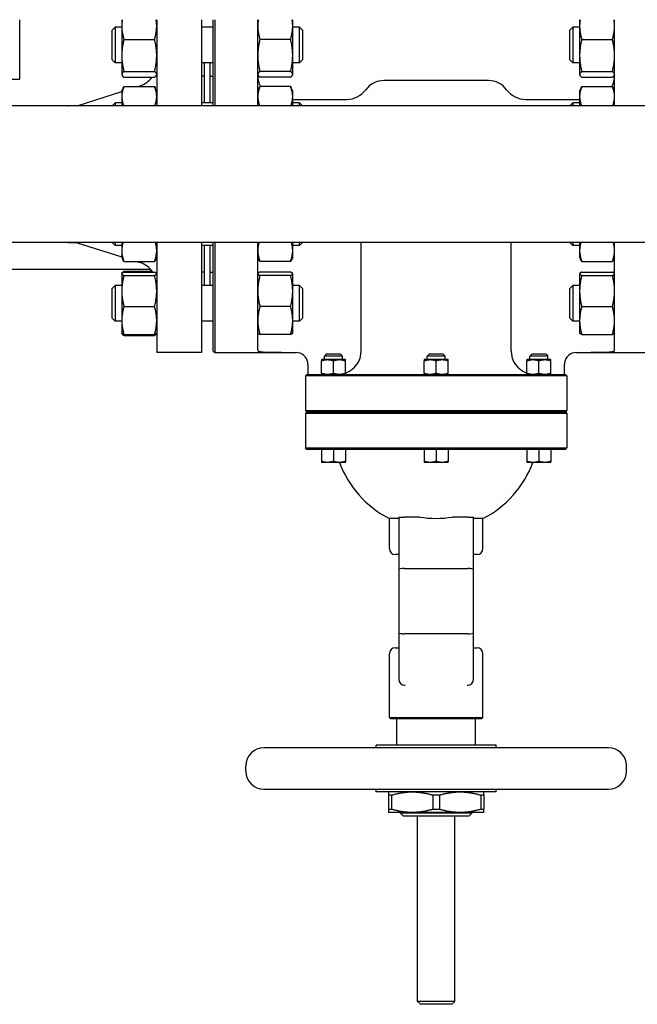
# Model space of a CAD drawing. Header units: inches. Extents: x 5 to 1128, y -85 to 748.
# Tile 637 of 656: x 633 to 646, y 677 to 698. Entities that reach past the tile are written whole.
import ezdxf

# ---------------------------------------------------------------- set-up
doc = ezdxf.new("R2010")
doc.units = ezdxf.units.IN
doc.header["$LTSCALE"] = 32
doc.header["$MEASUREMENT"] = 0
doc.layers.add('Visible (ANSI)', color=7, linetype='Continuous', lineweight=30)

msp = doc.modelspace()

# ---------------------------------------------------------------- linework, layer by layer
at = {"layer": 'Visible (ANSI)'}
for p, q in [((632.96813, 696.43978), (632.96813, 697.68978)), ((634.91313, 697.46849), (634.97563, 697.53099)), ((634.97563, 697.53099), (634.97563, 696.78099)), ((635.11413, 697.53099), (634.97563, 697.53099)), ((635.11413, 697.68978), (635.11413, 697.55448)), ((635.11413, 697.55448), (635.11413, 696.93826)), ((635.84813, 697.68978), (635.84813, 695.87728)), ((636.78813, 697.68978), (636.78813, 695.87728)), ((637.03563, 697.53099), (636.78813, 697.53099)), ((637.03563, 695.87728), (637.03563, 697.68978)), ((637.06688, 697.68978), (637.06688, 695.87728)), ((637.97313, 695.87728), (637.97313, 697.68978)), ((638.70713, 697.55448), (638.70713, 697.68978)), ((638.70713, 696.93826), (638.70713, 697.55448)), ((638.85063, 697.53099), (638.70713, 697.53099)), ((638.85063, 696.78099), (638.85063, 697.53099)), ((638.91313, 697.46849), (638.85063, 697.53099)), ((644.53563, 697.46849), (644.59813, 697.53099)), ((644.59813, 697.53099), (644.59813, 696.78099)), ((644.73913, 697.53099), (644.59813, 697.53099)), ((644.73913, 697.68978), (644.73913, 697.55448)), ((644.73913, 697.55448), (644.73913, 696.93826)), ((645.47313, 695.87728), (645.47313, 697.68978)), ((634.91313, 696.84349), (634.91313, 697.46849)), ((638.91313, 697.46849), (638.91313, 696.84349)), ((644.53563, 696.84349), (644.53563, 697.46849)), ((635.15922, 697.2765), (635.80305, 697.2765)), ((638.66205, 697.2765), (638.01822, 697.2765)), ((644.78422, 697.2765), (645.42805, 697.2765)), ((635.11413, 696.93826), (635.11413, 696.53976)), ((638.70713, 696.53976), (638.70713, 696.93826)), ((644.73913, 696.93826), (644.73913, 696.53976)), ((634.91313, 696.84349), (634.97563, 696.78099)), ((635.11413, 696.78099), (634.97563, 696.78099)), ((637.03563, 696.78099), (636.78813, 696.78099)), ((636.84813, 696.78099), (636.84813, 695.93987)), ((636.96813, 696.78099), (636.96813, 695.93987)), ((638.85063, 696.78099), (638.70713, 696.78099)), ((638.91313, 696.84349), (638.85063, 696.78099)), ((644.53563, 696.84349), (644.59813, 696.78099)), ((644.73913, 696.78099), (644.59813, 696.78099)), ((635.11413, 696.53976), (635.11413, 696.53099)), ((635.11413, 696.53099), (635.11828, 696.52209)), ((635.15922, 696.60002), (635.80305, 696.60002)), ((635.15922, 696.47951), (635.80305, 696.47951)), ((635.84813, 696.53099), (635.84398, 696.52209)), ((636.84813, 696.49978), (636.78813, 696.49978)), ((636.97313, 695.93987), (636.97313, 696.49978)), ((636.97313, 696.49978), (637.03563, 696.49978)), ((637.97313, 696.53099), (637.97728, 696.52209)), ((638.66205, 696.60002), (638.01822, 696.60002)), ((638.66205, 696.47951), (638.01822, 696.47951)), ((638.70713, 696.53099), (638.70298, 696.52209)), ((638.70713, 696.53099), (638.70713, 696.53976)), ((644.73913, 696.53976), (644.73913, 696.53099)), ((644.73913, 696.53099), (644.74328, 696.52209)), ((644.78422, 696.60002), (645.42805, 696.60002)), ((644.78422, 696.47951), (645.42805, 696.47951)), ((645.47313, 696.53099), (645.46898, 696.52209)), ((629.17359, 696.43978), (632.96813, 696.43978)), ((635.15922, 696.28337), (635.80305, 696.28337)), ((635.44902, 696.28337), (635.49911, 696.29923)), ((636.97313, 696.37978), (636.96813, 696.37978)), ((638.66205, 696.28337), (638.01822, 696.28337)), ((642.8255, 696.40828), (640.62077, 696.40828)), ((644.78422, 696.28337), (645.42805, 696.28337)), ((634.1748, 695.87978), (635.11413, 696.1773)), ((635.11413, 696.18987), (635.14326, 696.25233)), ((635.11413, 696.18987), (635.11413, 696.0744)), ((635.11413, 696.0744), (635.11413, 695.87728)), ((635.84813, 696.18987), (635.81901, 696.25233)), ((637.97313, 696.18987), (638.00226, 696.25233)), ((638.70713, 696.18987), (638.67801, 696.25233)), ((638.70713, 696.0744), (638.70713, 696.18987)), ((638.70713, 695.87728), (638.70713, 696.0744)), ((644.73913, 696.18987), (644.76826, 696.25233)), ((644.73913, 696.18987), (644.73913, 696.0744)), ((644.73913, 696.0744), (644.73913, 695.87728)), ((645.47313, 696.18987), (645.44401, 696.25233)), ((648.70426, 695.87728), (611.86701, 695.87728)), ((633.99009, 695.87728), (633.99201, 695.87978)), ((634.1748, 695.87978), (633.99201, 695.87978)), ((633.99201, 695.87978), (633.99201, 695.87728)), ((634.1748, 695.87978), (634.1748, 695.87728)), ((634.91313, 695.87737), (634.97563, 695.93987)), ((634.91313, 695.87728), (634.91313, 695.87737)), ((634.97563, 695.93987), (634.97563, 695.87728)), ((635.11413, 695.93987), (634.97563, 695.93987)), ((637.03563, 695.93987), (636.78813, 695.93987)), ((638.70713, 696.01458), (639.8393, 696.01458)), ((638.85063, 695.93987), (638.70713, 695.93987)), ((638.85063, 695.87728), (638.85063, 695.93987)), ((638.91313, 695.87737), (638.85063, 695.93987)), ((638.91313, 695.87737), (638.91313, 695.87728)), ((643.60697, 696.01458), (644.73913, 696.01458)), ((644.53563, 695.87737), (644.59813, 695.93987)), ((644.53563, 695.87728), (644.53563, 695.87737)), ((644.59813, 695.93987), (644.59813, 695.87728)), ((644.73913, 695.93987), (644.59813, 695.93987)), ((648.70426, 693.00228), (611.86701, 693.00228)), ((633.99009, 693.00228), (633.99201, 692.99978)), ((633.99201, 693.00228), (633.99201, 692.99978)), ((634.1748, 692.99978), (633.99201, 692.99978)), ((634.1748, 693.00228), (634.1748, 692.99978)), ((634.1748, 692.99978), (635.11413, 692.70226)), ((634.91313, 693.00219), (634.91313, 693.00228)), ((634.91313, 693.00219), (634.97563, 692.93969)), ((634.97563, 693.00228), (634.97563, 692.93969)), ((635.11413, 693.00228), (635.11413, 692.83321)), ((635.84813, 693.00228), (635.84813, 690.68978)), ((636.78813, 693.00228), (636.78813, 690.68978)), ((637.03563, 690.72103), (637.03563, 693.00228)), ((637.06688, 693.00228), (637.06688, 690.68978)), ((637.97313, 690.73809), (637.97313, 693.00228)), ((638.70713, 692.83321), (638.70713, 693.00228)), ((638.85063, 692.93969), (638.85063, 693.00228)), ((638.91313, 693.00219), (638.85063, 692.93969)), ((638.91313, 693.00228), (638.91313, 693.00219)), ((640.14833, 690.72718), (640.14833, 693.00221)), ((643.29794, 690.72718), (643.29794, 693.00221)), ((644.53563, 693.00219), (644.53563, 693.00228)), ((644.53563, 693.00219), (644.59813, 692.93969)), ((644.59813, 693.00228), (644.59813, 692.93969)), ((644.73913, 693.00228), (644.73913, 692.83321)), ((645.47313, 690.73809), (645.47313, 693.00228)), ((635.11413, 692.93969), (634.97563, 692.93969)), ((635.11413, 692.83321), (635.11413, 692.68969)), ((637.03563, 692.93969), (636.78813, 692.93969)), ((636.84813, 692.93969), (636.84813, 692.09857)), ((636.96813, 692.93969), (636.96813, 692.09857)), ((636.97313, 692.37978), (636.97313, 692.93969)), ((638.85063, 692.93969), (638.70713, 692.93969)), ((638.70713, 692.68969), (638.70713, 692.83321)), ((644.73913, 692.93969), (644.59813, 692.93969)), ((644.73913, 692.83321), (644.73913, 692.68969)), ((635.11413, 692.68969), (635.13361, 692.64792)), ((635.15922, 692.60314), (635.80305, 692.60314)), ((635.4271, 692.60314), (635.49911, 692.58033)), ((635.84813, 692.68969), (635.82866, 692.64792)), ((637.97313, 692.68969), (637.99261, 692.64792)), ((638.66205, 692.60314), (638.01822, 692.60314)), ((638.70713, 692.68969), (638.68766, 692.64792)), ((644.73913, 692.68969), (644.75861, 692.64792)), ((644.78422, 692.60314), (645.42805, 692.60314)), ((645.47313, 692.68969), (645.45366, 692.64792)), ((629.17359, 692.43978), (635.7183, 692.43978)), ((635.11413, 692.34857), (635.11543, 692.35135)), ((635.11413, 692.34857), (635.11413, 692.34581)), ((635.11413, 692.34581), (635.11413, 691.98387)), ((635.11543, 692.35135), (635.11828, 692.35747)), ((635.15922, 692.40005), (635.75082, 692.40005)), ((635.15922, 692.37969), (635.80305, 692.37969)), ((635.84813, 692.34857), (635.84684, 692.35135)), ((636.84813, 692.37978), (636.78813, 692.37978)), ((636.97313, 692.49978), (636.96813, 692.49978)), ((636.96813, 692.43978), (636.97313, 692.43978)), ((636.97313, 692.37978), (637.03563, 692.37978)), ((637.97313, 692.34857), (637.97443, 692.35135)), ((638.66205, 692.37969), (638.01822, 692.37969)), ((638.70713, 692.34857), (638.70584, 692.35135)), ((638.70713, 692.34581), (638.70713, 692.34857)), ((638.70713, 691.98387), (638.70713, 692.34581)), ((644.73913, 692.34857), (644.74043, 692.35135)), ((644.73913, 692.34857), (644.73913, 692.34581)), ((644.73913, 692.34581), (644.73913, 691.98387)), ((644.78422, 692.37969), (645.42805, 692.37969)), ((645.47313, 692.34857), (645.47184, 692.35135)), ((635.15922, 692.31193), (635.80305, 692.31193)), ((638.66205, 692.31193), (638.01822, 692.31193)), ((644.78422, 692.31193), (645.42805, 692.31193)), ((634.91313, 692.03607), (634.97563, 692.09857)), ((634.91313, 691.41107), (634.91313, 692.03607)), ((634.97563, 692.09857), (634.97563, 691.34857)), ((635.11413, 692.09857), (634.97563, 692.09857)), ((635.11413, 691.98387), (635.11413, 691.36163)), ((637.03563, 692.09857), (636.78813, 692.09857)), ((638.85063, 692.09857), (638.70713, 692.09857)), ((638.70713, 691.36163), (638.70713, 691.98387)), ((638.85063, 691.34857), (638.85063, 692.09857)), ((638.91313, 692.03607), (638.85063, 692.09857)), ((638.91313, 692.03607), (638.91313, 691.41107)), ((644.53563, 692.03607), (644.59813, 692.09857)), ((644.53563, 691.41107), (644.53563, 692.03607)), ((644.59813, 692.09857), (644.59813, 691.34857)), ((644.73913, 692.09857), (644.59813, 692.09857)), ((644.73913, 691.98387), (644.73913, 691.36163)), ((635.15922, 691.65581), (635.80305, 691.65581)), ((638.66205, 691.65581), (638.01822, 691.65581)), ((644.78422, 691.65581), (645.42805, 691.65581)), ((634.91313, 691.41107), (634.97563, 691.34857)), ((635.11413, 691.34857), (634.97563, 691.34857)), ((635.11413, 691.36163), (635.11413, 691.09857)), ((637.03563, 691.34857), (636.78813, 691.34857)), ((638.70713, 691.09857), (638.70713, 691.36163)), ((638.85063, 691.34857), (638.70713, 691.34857)), ((638.91313, 691.41107), (638.85063, 691.34857)), ((644.53563, 691.41107), (644.59813, 691.34857)), ((644.73913, 691.34857), (644.59813, 691.34857)), ((644.73913, 691.36163), (644.73913, 691.09857)), ((635.11413, 691.09857), (635.11543, 691.0958)), ((635.11543, 691.0958), (635.11828, 691.08967)), ((635.84684, 691.0958), (635.84398, 691.08967)), ((635.84813, 691.09857), (635.84684, 691.0958)), ((637.97313, 691.09857), (637.97443, 691.0958)), ((638.70713, 691.09857), (638.70584, 691.0958)), ((644.73913, 691.09857), (644.74043, 691.0958)), ((645.47313, 691.09857), (645.47184, 691.0958)), ((635.15922, 691.06745), (635.80305, 691.06745)), ((635.15922, 691.04709), (635.80305, 691.04709)), ((638.66205, 691.06745), (638.01822, 691.06745)), ((644.78422, 691.06745), (645.42805, 691.06745)), ((636.78813, 690.68978), (635.84813, 690.68978)), ((637.03563, 690.72103), (637.06688, 690.68978)), ((637.06688, 690.68978), (637.97313, 690.68978)), ((638.47313, 690.69111), (637.97313, 690.69111)), ((637.97313, 690.69111), (637.97313, 690.68978)), ((637.97313, 690.68978), (638.77813, 690.68978)), ((644.66813, 690.68978), (645.47313, 690.68978)), ((645.47313, 690.69111), (644.97313, 690.69111)), ((645.47313, 690.68978), (645.47313, 690.69111)), ((645.47313, 690.68978), (646.37938, 690.68978)), ((639.43868, 690.53968), (639.31368, 690.53968)), ((639.31368, 690.24951), (639.31368, 690.51735)), ((639.41343, 690.65238), (639.37618, 690.61513)), ((639.75118, 690.61513), (639.37618, 690.61513)), ((639.37618, 690.53968), (639.37618, 690.61513)), ((639.71393, 690.65238), (639.41343, 690.65238)), ((639.68868, 690.53968), (639.43868, 690.53968)), ((639.56368, 690.24951), (639.56368, 690.51735)), ((639.81368, 690.53968), (639.68868, 690.53968)), ((639.71393, 690.65238), (639.75118, 690.61513)), ((639.75118, 690.53968), (639.75118, 690.61513)), ((639.81368, 690.24951), (639.81368, 690.51735)), ((641.59813, 690.53968), (641.47313, 690.53968)), ((641.47313, 690.24951), (641.47313, 690.51735)), ((641.57288, 690.65238), (641.53563, 690.61513)), ((641.91063, 690.61513), (641.53563, 690.61513)), ((641.53563, 690.53968), (641.53563, 690.61513)), ((641.87338, 690.65238), (641.57288, 690.65238)), ((641.84813, 690.53968), (641.59813, 690.53968)), ((641.72313, 690.24951), (641.72313, 690.51735)), ((641.97313, 690.53968), (641.84813, 690.53968)), ((641.87338, 690.65238), (641.91063, 690.61513)), ((641.91063, 690.53968), (641.91063, 690.61513)), ((641.97313, 690.24951), (641.97313, 690.51735)), ((643.75758, 690.53968), (643.63258, 690.53968)), ((643.63258, 690.24951), (643.63258, 690.51735)), ((643.73233, 690.65238), (643.69508, 690.61513)), ((644.07008, 690.61513), (643.69508, 690.61513)), ((643.69508, 690.53968), (643.69508, 690.61513)), ((644.03283, 690.65238), (643.73233, 690.65238)), ((644.00758, 690.53968), (643.75758, 690.53968)), ((643.88258, 690.24951), (643.88258, 690.51735)), ((644.13258, 690.53968), (644.00758, 690.53968)), ((644.03283, 690.65238), (644.07008, 690.61513)), ((644.07008, 690.53968), (644.07008, 690.61513)), ((644.13258, 690.24951), (644.13258, 690.51735)), ((639.02813, 690.43978), (639.02813, 690.22718)), ((644.41813, 690.22718), (644.41813, 690.43978)), ((639.00438, 690.22718), (638.97313, 690.19593)), ((639.03635, 690.19593), (638.97313, 690.19593)), ((638.97313, 690.19593), (638.97313, 689.47103)), ((639.00438, 690.22718), (639.06747, 690.22718)), ((640.58576, 690.19593), (639.03635, 690.19593)), ((639.06747, 690.22718), (640.58893, 690.22718)), ((642.86051, 690.19593), (640.58576, 690.19593)), ((640.58893, 690.22718), (642.85734, 690.22718)), ((642.85734, 690.22718), (644.3788, 690.22718)), ((644.40991, 690.19593), (642.86051, 690.19593)), ((644.3788, 690.22718), (644.44188, 690.22718)), ((644.47313, 690.19593), (644.40991, 690.19593)), ((644.44188, 690.22718), (644.47313, 690.19593)), ((644.47313, 690.19593), (644.47313, 689.47103)), ((638.97313, 689.47103), (639.03635, 689.47103)), ((639.00438, 689.43978), (638.97313, 689.47103)), ((639.00438, 689.43978), (638.97313, 689.40853)), ((639.06747, 689.43978), (639.00438, 689.43978)), ((639.00438, 689.43978), (639.06747, 689.43978)), ((639.03635, 689.47103), (640.58576, 689.47103)), ((640.58893, 689.43978), (639.06747, 689.43978)), ((639.06747, 689.43978), (640.58893, 689.43978)), ((640.58576, 689.47103), (642.86051, 689.47103)), ((642.85734, 689.43978), (640.58893, 689.43978)), ((640.58893, 689.43978), (642.85734, 689.43978)), ((644.3788, 689.43978), (642.85734, 689.43978)), ((642.85734, 689.43978), (644.3788, 689.43978)), ((642.86051, 689.47103), (644.40991, 689.47103)), ((644.44188, 689.43978), (644.3788, 689.43978)), ((644.3788, 689.43978), (644.44188, 689.43978)), ((644.40991, 689.47103), (644.47313, 689.47103)), ((644.44188, 689.43978), (644.47313, 689.47103)), ((644.44188, 689.43978), (644.47313, 689.40853)), ((639.03635, 689.40853), (638.97313, 689.40853)), ((638.97313, 689.40853), (638.97313, 688.68363)), ((640.58576, 689.40853), (639.03635, 689.40853)), ((642.86051, 689.40853), (640.58576, 689.40853)), ((644.40991, 689.40853), (642.86051, 689.40853)), ((644.47313, 689.40853), (644.40991, 689.40853)), ((644.47313, 689.40853), (644.47313, 688.68363)), ((638.97313, 688.68363), (639.03635, 688.68363)), ((639.00438, 688.65238), (638.97313, 688.68363)), ((639.06747, 688.65238), (639.00438, 688.65238)), ((639.03635, 688.68363), (640.58576, 688.68363)), ((640.58893, 688.65238), (639.06747, 688.65238)), ((639.31368, 688.65238), (639.31368, 688.39971)), ((639.56368, 688.65238), (639.56368, 688.39971)), ((639.81368, 688.65238), (639.81368, 688.39971)), ((640.58576, 688.68363), (642.86051, 688.68363)), ((642.85734, 688.65238), (640.58893, 688.65238)), ((641.47313, 688.65238), (641.47313, 688.39971)), ((641.72313, 688.65238), (641.72313, 688.39971)), ((641.97313, 688.65238), (641.97313, 688.39971)), ((644.3788, 688.65238), (642.85734, 688.65238)), ((642.86051, 688.68363), (644.40991, 688.68363)), ((643.63258, 688.65238), (643.63258, 688.39971)), ((643.88258, 688.65238), (643.88258, 688.39971)), ((644.13258, 688.65238), (644.13258, 688.39971)), ((644.44188, 688.65238), (644.3788, 688.65238)), ((644.40991, 688.68363), (644.47313, 688.68363)), ((644.44188, 688.65238), (644.47313, 688.68363)), ((639.43868, 688.37738), (639.31368, 688.37738)), ((639.68868, 688.37738), (639.43868, 688.37738)), ((639.81368, 688.37738), (639.68868, 688.37738)), ((641.59813, 688.37738), (641.47313, 688.37738)), ((641.84813, 688.37738), (641.59813, 688.37738)), ((641.97313, 688.37738), (641.84813, 688.37738)), ((643.75758, 688.37738), (643.63258, 688.37738)), ((644.00758, 688.37738), (643.75758, 688.37738)), ((644.13258, 688.37738), (644.00758, 688.37738)), ((640.93573, 687.19609), (640.73888, 687.19609)), ((640.73888, 686.56478), (640.73888, 687.19609)), ((640.93573, 687.22718), (641.06073, 687.22718)), ((640.93573, 687.22718), (640.93573, 686.12346)), ((641.3782, 687.22718), (641.06073, 687.22718)), ((642.38553, 687.22718), (642.06807, 687.22718)), ((642.38553, 687.22718), (642.51053, 687.22718)), ((642.51053, 686.12346), (642.51053, 687.22718)), ((642.70738, 687.19609), (642.51053, 687.19609)), ((642.70738, 686.56478), (642.70738, 687.19609)), ((640.93573, 686.43978), (640.86388, 686.43978)), ((642.58238, 686.43978), (642.51053, 686.43978)), ((640.93573, 686.12346), (640.93573, 684.79547)), ((641.06073, 686.1455), (642.38553, 686.1455)), ((642.51053, 684.79547), (642.51053, 686.12346)), ((640.93573, 684.79547), (640.93573, 683.81675)), ((642.38553, 684.77343), (641.06073, 684.77343)), ((642.51053, 683.81675), (642.51053, 684.79547)), ((640.86388, 684.47915), (640.93573, 684.47915)), ((642.51053, 684.47915), (642.58238, 684.47915)), ((640.73888, 683.01434), (640.73888, 684.35415)), ((642.70738, 683.01434), (642.70738, 684.35415)), ((641.06073, 683.69175), (641.0702, 683.69175)), ((642.37607, 683.69175), (642.38553, 683.69175)), ((640.73888, 683.01434), (642.70738, 683.01434)), ((640.77013, 682.98309), (640.73888, 683.01434)), ((642.67613, 682.98309), (640.77013, 682.98309)), ((640.89636, 682.43191), (640.89636, 682.98309)), ((642.5499, 682.43191), (642.5499, 682.98309)), ((642.67613, 682.98309), (642.70738, 683.01434)), ((642.98298, 682.43191), (640.46329, 682.43191)), ((640.46329, 682.37285), (640.46329, 682.43191)), ((642.98298, 682.37285), (642.98298, 682.43191)), ((645.34912, 682.37285), (638.09715, 682.37285)), ((637.72313, 681.88072), (637.72313, 681.99883)), ((645.72313, 681.88072), (645.72313, 681.99883)), ((638.09715, 681.50671), (645.34912, 681.50671)), ((640.46329, 681.44765), (640.46329, 681.50671)), ((642.98298, 681.44765), (640.46329, 681.44765)), ((640.7192, 681.37946), (640.7192, 681.08277)), ((640.7872, 681.37946), (640.7192, 681.37946)), ((640.7872, 681.37946), (640.7872, 681.08277)), ((641.65513, 681.37946), (641.65513, 681.08277)), ((641.79114, 681.37946), (641.65513, 681.37946)), ((641.79114, 681.37946), (641.79114, 681.08277)), ((642.72707, 681.37946), (642.65907, 681.37946)), ((642.65907, 681.37946), (642.65907, 681.08277)), ((642.72707, 681.37946), (642.72707, 681.08277)), ((642.98298, 681.44765), (642.98298, 681.50671)), ((640.7192, 681.08277), (640.7872, 681.08277)), ((641.22116, 681.01458), (640.7192, 681.01458)), ((640.9751, 680.99834), (640.9751, 681.01458)), ((642.47116, 680.99834), (640.9751, 680.99834)), ((641.0376, 680.93584), (640.9751, 680.99834)), ((642.2251, 681.01458), (641.22116, 681.01458)), ((641.65513, 681.08277), (641.79114, 681.08277)), ((642.72707, 681.01458), (642.2251, 681.01458)), ((642.40866, 680.93584), (642.47116, 680.99834)), ((642.47116, 680.99834), (642.47116, 681.01458)), ((642.65907, 681.08277), (642.72707, 681.08277)), ((642.40866, 680.93584), (641.0376, 680.93584)), ((641.32943, 677.04228), (641.32943, 680.93584)), ((642.11683, 677.04228), (642.11683, 680.93584)), ((642.11683, 677.04228), (641.32943, 677.04228)), ((641.39193, 676.97978), (641.32943, 677.04228)), ((642.05433, 676.97978), (642.11683, 677.04228)), ((642.05433, 676.97978), (641.39193, 676.97978))]:
    msp.add_line(p, q, dxfattribs=at)
for centre, radius, start, end in [((635.34813, 696.77589), 0.5, 287.574716, 323.645749), ((638.47313, 696.51458), 0.5, 180, 207.543912), ((644.97313, 696.51458), 0.5, 332.456088, 0), ((640.62077, 695.93584), 0.47244, 90, 143.477266), ((642.8255, 695.93584), 0.47244, 36.522734, 90), ((639.8393, 696.51458), 0.5, 270, 323.477266), ((643.60697, 696.51458), 0.5, 216.522734, 270), ((635.34813, 692.10367), 0.5, 33.50812, 72.425284), ((638.77813, 690.43978), 0.25, 8.604112, 90), ((639.64833, 690.72718), 0.5, 289.311794, 0), ((643.79794, 690.72718), 0.5, 180, 250.688206), ((644.66813, 690.43978), 0.25, 90, 171.395888), ((641.72313, 689.12482), 2.16535, 200.192895, 242.964308), ((641.72313, 689.12482), 2.16535, 297.035692, 339.807105), ((640.86388, 686.56478), 0.125, 180, 270), ((642.58238, 686.56478), 0.125, 270, 0), ((640.86388, 684.35415), 0.125, 90, 180), ((642.58238, 684.35415), 0.125, 0, 90), ((641.06073, 683.81675), 0.125, 180, 270), ((642.38553, 683.81675), 0.125, 270, 0), ((638.09715, 681.99883), 0.37402, 90, 180), ((645.34912, 681.99883), 0.37402, 0, 90), ((638.09715, 681.88072), 0.37402, 180, 270), ((645.34912, 681.88072), 0.37402, 270, 0)]:
    msp.add_arc(centre, radius, start, end, dxfattribs=at)
for centre, major_axis, ratio, start_param, end_param in [((641.72313, 689.21917), (2.14771, 0), 0.93969262, 4.55108575, 4.87369221), ((641.06073, 686.12346), (0.125, 0), 0.17632698, 1.57079633, 3.14159265), ((642.38553, 686.12346), (-0.125, 0), 0.17632698, 3.14159265, 4.71238898), ((641.06073, 684.79547), (-0.125, 0), 0.17632698, 0, 1.57079633), ((642.38553, 684.79547), (-0.125, 0), 0.17632698, 1.57079633, 3.14159265)]:
    msp.add_ellipse(centre, major_axis=major_axis, ratio=ratio, start_param=start_param, end_param=end_param, dxfattribs=at)
for points, weights in [([(635.12542, 697.68978), (635.11413, 697.62084), (635.11413, 697.55448)], [1.0189754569, 1.01917066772, 1]), ([(635.11413, 697.55448), (635.11413, 697.42547), (635.15922, 697.2765)], [1, 1.0379548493, 1]), ([(635.80305, 697.2765), (635.84813, 697.42547), (635.84813, 697.55448)], [1, 1.0379548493, 1]), ([(635.84813, 697.55448), (635.84813, 697.62084), (635.83684, 697.68978)], [1, 1.01917066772, 1.0189754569]), ([(637.98442, 697.68978), (637.97313, 697.62084), (637.97313, 697.55448)], [1.0189754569, 1.01917066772, 1]), ([(637.97313, 697.55448), (637.97313, 697.42547), (638.01822, 697.2765)], [1, 1.0379548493, 1]), ([(638.66205, 697.2765), (638.70713, 697.42547), (638.70713, 697.55448)], [1, 1.0379548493, 1]), ([(638.70713, 697.55448), (638.70713, 697.62084), (638.69584, 697.68978)], [1, 1.01917066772, 1.0189754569]), ([(644.75042, 697.68978), (644.73913, 697.62084), (644.73913, 697.55448)], [1.0189754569, 1.01917066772, 1]), ([(644.73913, 697.55448), (644.73913, 697.42547), (644.78422, 697.2765)], [1, 1.0379548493, 1]), ([(645.42805, 697.2765), (645.47313, 697.42547), (645.47313, 697.55448)], [1, 1.0379548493, 1]), ([(645.47313, 697.55448), (645.47313, 697.62084), (645.46184, 697.68978)], [1, 1.01917066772, 1.0189754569]), ([(635.15922, 697.2765), (635.11413, 697.09523), (635.11413, 696.93826)], [1, 1.0379548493, 1]), ([(635.84813, 696.93826), (635.84813, 697.09523), (635.80305, 697.2765)], [1, 1.0379548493, 1]), ([(638.01822, 697.2765), (637.97313, 697.09523), (637.97313, 696.93826)], [1, 1.0379548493, 1]), ([(638.70713, 696.93826), (638.70713, 697.09523), (638.66205, 697.2765)], [1, 1.0379548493, 1]), ([(644.78422, 697.2765), (644.73913, 697.09523), (644.73913, 696.93826)], [1, 1.0379548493, 1]), ([(645.47313, 696.93826), (645.47313, 697.09523), (645.42805, 697.2765)], [1, 1.0379548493, 1]), ([(635.11413, 696.93826), (635.11413, 696.78128), (635.15922, 696.60002)], [1, 1.0379548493, 1]), ([(635.80305, 696.60002), (635.84813, 696.78128), (635.84813, 696.93826)], [1, 1.0379548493, 1]), ([(637.97313, 696.93826), (637.97313, 696.78128), (638.01822, 696.60002)], [1, 1.0379548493, 1]), ([(638.66205, 696.60002), (638.70713, 696.78128), (638.70713, 696.93826)], [1, 1.0379548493, 1]), ([(644.73913, 696.93826), (644.73913, 696.78128), (644.78422, 696.60002)], [1, 1.0379548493, 1]), ([(645.42805, 696.60002), (645.47313, 696.78128), (645.47313, 696.93826)], [1, 1.0379548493, 1]), ([(635.15922, 696.60002), (635.11413, 696.56773), (635.11413, 696.53976)], [1, 1.0379548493, 1]), ([(635.11413, 696.53976), (635.11413, 696.5118), (635.15922, 696.47951)], [1, 1.0379548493, 1]), ([(635.84813, 696.53976), (635.84813, 696.56773), (635.80305, 696.60002)], [1, 1.0379548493, 1]), ([(635.80305, 696.47951), (635.84813, 696.5118), (635.84813, 696.53976)], [1, 1.0379548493, 1]), ([(638.01822, 696.60002), (637.97313, 696.56773), (637.97313, 696.53976)], [1, 1.0379548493, 1]), ([(637.97313, 696.53976), (637.97313, 696.5118), (638.01822, 696.47951)], [1, 1.0379548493, 1]), ([(638.70713, 696.53976), (638.70713, 696.56773), (638.66205, 696.60002)], [1, 1.0379548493, 1]), ([(638.66205, 696.47951), (638.70713, 696.5118), (638.70713, 696.53976)], [1, 1.0379548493, 1]), ([(644.78422, 696.60002), (644.73913, 696.56773), (644.73913, 696.53976)], [1, 1.0379548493, 1]), ([(644.73913, 696.53976), (644.73913, 696.5118), (644.78422, 696.47951)], [1, 1.0379548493, 1]), ([(645.47313, 696.53976), (645.47313, 696.56773), (645.42805, 696.60002)], [1, 1.0379548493, 1]), ([(645.42805, 696.47951), (645.47313, 696.5118), (645.47313, 696.53976)], [1, 1.0379548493, 1]), ([(635.15922, 696.28337), (635.11413, 696.17138), (635.11413, 696.0744)], [1, 1.0379548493, 1]), ([(635.14326, 696.25233), (635.15032, 696.26747), (635.15922, 696.28337)], [1.01175569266, 1.00727059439, 1]), ([(635.84813, 696.0744), (635.84813, 696.17138), (635.80305, 696.28337)], [1, 1.0379548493, 1]), ([(635.80305, 696.28337), (635.81195, 696.26747), (635.81901, 696.25233)], [1, 1.00727059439, 1.01175569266]), ([(638.01822, 696.28337), (637.97313, 696.17138), (637.97313, 696.0744)], [1, 1.0379548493, 1]), ([(638.00226, 696.25233), (638.00932, 696.26747), (638.01822, 696.28337)], [1.01175569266, 1.00727059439, 1]), ([(638.70713, 696.0744), (638.70713, 696.17138), (638.66205, 696.28337)], [1, 1.0379548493, 1]), ([(638.66205, 696.28337), (638.67095, 696.26747), (638.67801, 696.25233)], [1, 1.00727059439, 1.01175569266]), ([(644.78422, 696.28337), (644.73913, 696.17138), (644.73913, 696.0744)], [1, 1.0379548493, 1]), ([(644.76826, 696.25233), (644.77532, 696.26747), (644.78422, 696.28337)], [1.01175569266, 1.00727059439, 1]), ([(645.42805, 696.28337), (645.43695, 696.26747), (645.44401, 696.25233)], [1, 1.00727059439, 1.01175569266]), ([(645.47313, 696.0744), (645.47313, 696.17138), (645.42805, 696.28337)], [1, 1.0379548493, 1]), ([(635.11413, 696.0744), (635.11413, 695.98223), (635.15455, 695.87728)], [1, 1.03600393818, 1.00370126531]), ([(635.80771, 695.87728), (635.84813, 695.98223), (635.84813, 696.0744)], [1.00370126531, 1.03600393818, 1]), ([(637.97313, 696.0744), (637.97313, 695.98223), (638.01355, 695.87728)], [1, 1.03600393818, 1.00370126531]), ([(638.66671, 695.87728), (638.70713, 695.98223), (638.70713, 696.0744)], [1.00370126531, 1.03600393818, 1]), ([(644.73913, 696.0744), (644.73913, 695.98223), (644.77955, 695.87728)], [1, 1.03600393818, 1.00370126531]), ([(645.43271, 695.87728), (645.47313, 695.98223), (645.47313, 696.0744)], [1.00370126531, 1.03600393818, 1]), ([(635.13928, 693.00228), (635.11413, 692.91425), (635.11413, 692.83321)], [1.01415327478, 1.02854559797, 1]), ([(635.84813, 692.83321), (635.84813, 692.91425), (635.82299, 693.00228)], [1, 1.02854559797, 1.01415327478]), ([(637.99828, 693.00228), (637.97313, 692.91425), (637.97313, 692.83321)], [1.01415327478, 1.02854559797, 1]), ([(638.70713, 692.83321), (638.70713, 692.91425), (638.68199, 693.00228)], [1, 1.02854559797, 1.01415327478]), ([(644.76428, 693.00228), (644.73913, 692.91425), (644.73913, 692.83321)], [1.01415327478, 1.02854559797, 1]), ([(645.47313, 692.83321), (645.47313, 692.91425), (645.44799, 693.00228)], [1, 1.02854559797, 1.01415327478]), ([(635.11413, 692.83321), (635.11413, 692.72643), (635.15922, 692.60314)], [1, 1.0379548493, 1]), ([(635.80305, 692.60314), (635.84813, 692.72643), (635.84813, 692.83321)], [1, 1.0379548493, 1]), ([(637.97313, 692.83321), (637.97313, 692.72643), (638.01822, 692.60314)], [1, 1.0379548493, 1]), ([(638.66205, 692.60314), (638.70713, 692.72643), (638.70713, 692.83321)], [1, 1.0379548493, 1]), ([(644.73913, 692.83321), (644.73913, 692.72643), (644.78422, 692.60314)], [1, 1.0379548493, 1]), ([(645.42805, 692.60314), (645.47313, 692.72643), (645.47313, 692.83321)], [1, 1.0379548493, 1]), ([(635.15922, 692.60314), (635.14364, 692.62641), (635.13361, 692.64792)], [1, 1.01279805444, 1.01696531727]), ([(635.82866, 692.64792), (635.81863, 692.62641), (635.80305, 692.60314)], [1.01696531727, 1.01279805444, 1]), ([(638.01822, 692.60314), (638.00264, 692.62641), (637.99261, 692.64792)], [1, 1.01279805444, 1.01696531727]), ([(638.68766, 692.64792), (638.67763, 692.62641), (638.66205, 692.60314)], [1.01696531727, 1.01279805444, 1]), ([(644.78422, 692.60314), (644.76864, 692.62641), (644.75861, 692.64792)], [1, 1.01279805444, 1.01696531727]), ([(645.45366, 692.64792), (645.44363, 692.62641), (645.42805, 692.60314)], [1.01696531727, 1.01279805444, 1]), ([(635.15922, 692.37969), (635.11413, 692.36154), (635.11413, 692.34581)], [1, 1.0379548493, 1]), ([(635.11413, 692.34581), (635.11413, 692.33009), (635.15922, 692.31193)], [1, 1.0379548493, 1]), ([(635.11828, 692.35747), (635.12757, 692.37739), (635.15922, 692.40005)], [1.01611555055, 1.02634702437, 1]), ([(635.15922, 692.40005), (635.15567, 692.38834), (635.15243, 692.37687)], [1, 1.00288298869, 1.00532800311]), ([(635.84813, 692.34581), (635.84813, 692.36154), (635.80305, 692.37969)], [1, 1.0379548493, 1]), ([(635.80305, 692.31193), (635.84813, 692.33009), (635.84813, 692.34581)], [1, 1.0379548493, 1]), ([(638.01822, 692.37969), (637.97313, 692.36154), (637.97313, 692.34581)], [1, 1.0379548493, 1]), ([(637.97313, 692.34581), (637.97313, 692.33009), (638.01822, 692.31193)], [1, 1.0379548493, 1]), ([(638.70713, 692.34581), (638.70713, 692.36154), (638.66205, 692.37969)], [1, 1.0379548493, 1]), ([(638.66205, 692.31193), (638.70713, 692.33009), (638.70713, 692.34581)], [1, 1.0379548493, 1]), ([(644.78422, 692.37969), (644.73913, 692.36154), (644.73913, 692.34581)], [1, 1.0379548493, 1]), ([(644.73913, 692.34581), (644.73913, 692.33009), (644.78422, 692.31193)], [1, 1.0379548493, 1]), ([(645.47313, 692.34581), (645.47313, 692.36154), (645.42805, 692.37969)], [1, 1.0379548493, 1]), ([(645.42805, 692.31193), (645.47313, 692.33009), (645.47313, 692.34581)], [1, 1.0379548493, 1]), ([(635.15922, 692.31193), (635.11413, 692.13613), (635.11413, 691.98387)], [1, 1.0379548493, 1]), ([(635.84813, 691.98387), (635.84813, 692.13613), (635.80305, 692.31193)], [1, 1.0379548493, 1]), ([(638.01822, 692.31193), (637.97313, 692.13613), (637.97313, 691.98387)], [1, 1.0379548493, 1]), ([(638.70713, 691.98387), (638.70713, 692.13613), (638.66205, 692.31193)], [1, 1.0379548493, 1]), ([(644.78422, 692.31193), (644.73913, 692.13613), (644.73913, 691.98387)], [1, 1.0379548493, 1]), ([(645.47313, 691.98387), (645.47313, 692.13613), (645.42805, 692.31193)], [1, 1.0379548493, 1]), ([(635.11413, 691.98387), (635.11413, 691.83162), (635.15922, 691.65581)], [1, 1.0379548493, 1]), ([(635.80305, 691.65581), (635.84813, 691.83162), (635.84813, 691.98387)], [1, 1.0379548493, 1]), ([(637.97313, 691.98387), (637.97313, 691.83162), (638.01822, 691.65581)], [1, 1.0379548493, 1]), ([(638.66205, 691.65581), (638.70713, 691.83162), (638.70713, 691.98387)], [1, 1.0379548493, 1]), ([(644.73913, 691.98387), (644.73913, 691.83162), (644.78422, 691.65581)], [1, 1.0379548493, 1]), ([(645.42805, 691.65581), (645.47313, 691.83162), (645.47313, 691.98387)], [1, 1.0379548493, 1]), ([(635.15922, 691.65581), (635.11413, 691.49816), (635.11413, 691.36163)], [1, 1.0379548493, 1]), ([(635.84813, 691.36163), (635.84813, 691.49816), (635.80305, 691.65581)], [1, 1.0379548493, 1]), ([(638.01822, 691.65581), (637.97313, 691.49816), (637.97313, 691.36163)], [1, 1.0379548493, 1]), ([(638.70713, 691.36163), (638.70713, 691.49816), (638.66205, 691.65581)], [1, 1.0379548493, 1]), ([(644.78422, 691.65581), (644.73913, 691.49816), (644.73913, 691.36163)], [1, 1.0379548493, 1]), ([(645.47313, 691.36163), (645.47313, 691.49816), (645.42805, 691.65581)], [1, 1.0379548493, 1]), ([(635.11413, 691.36163), (635.11413, 691.2251), (635.15922, 691.06745)], [1, 1.0379548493, 1]), ([(635.80305, 691.06745), (635.84813, 691.2251), (635.84813, 691.36163)], [1, 1.0379548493, 1]), ([(637.97313, 691.36163), (637.97313, 691.2251), (638.01822, 691.06745)], [1, 1.0379548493, 1]), ([(638.66205, 691.06745), (638.70713, 691.2251), (638.70713, 691.36163)], [1, 1.0379548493, 1]), ([(644.73913, 691.36163), (644.73913, 691.2251), (644.78422, 691.06745)], [1, 1.0379548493, 1]), ([(645.42805, 691.06745), (645.47313, 691.2251), (645.47313, 691.36163)], [1, 1.0379548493, 1]), ([(635.15922, 691.06745), (635.12158, 691.08261), (635.11543, 691.0958)], [1, 1.0314924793, 1.01072411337]), ([(635.11665, 691.09361), (635.12455, 691.07192), (635.15922, 691.04709)], [1.01375847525, 1.02892942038, 1]), ([(635.84684, 691.0958), (635.84069, 691.08261), (635.80305, 691.06745)], [1.01072411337, 1.0314924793, 1]), ([(635.80305, 691.04709), (635.83771, 691.07192), (635.84562, 691.09361)], [1, 1.02892942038, 1.01375847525]), ([(638.01822, 691.06745), (637.98058, 691.08261), (637.97443, 691.0958)], [1, 1.0314924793, 1.01072411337]), ([(638.70584, 691.0958), (638.69969, 691.08261), (638.66205, 691.06745)], [1.01072411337, 1.0314924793, 1]), ([(644.78422, 691.06745), (644.74658, 691.08261), (644.74043, 691.0958)], [1, 1.0314924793, 1.01072411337]), ([(645.47184, 691.0958), (645.46569, 691.08261), (645.42805, 691.06745)], [1.01072411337, 1.0314924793, 1]), ([(639.31368, 690.53968), (639.31368, 690.53968), (639.31368, 690.51735)], [1, 1.04314139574, 1.01001874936]), ([(639.31368, 690.51735), (639.38067, 690.53968), (639.43868, 690.53968)], [1.01001874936, 1.04314139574, 1]), ([(639.43868, 690.53968), (639.4967, 690.53968), (639.56368, 690.51735)], [1, 1.04314139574, 1.01001874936]), ([(639.56368, 690.51735), (639.63067, 690.53968), (639.68868, 690.53968)], [1.01001874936, 1.04314139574, 1]), ([(639.68868, 690.53968), (639.7467, 690.53968), (639.81368, 690.51735)], [1, 1.04314139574, 1.01001874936]), ([(639.81368, 690.51735), (639.81368, 690.53968), (639.81368, 690.53968)], [1.01001874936, 1.04314139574, 1]), ([(641.47313, 690.53968), (641.47313, 690.53968), (641.47313, 690.51735)], [1, 1.04314139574, 1.01001874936]), ([(641.47313, 690.51735), (641.54012, 690.53968), (641.59813, 690.53968)], [1.01001874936, 1.04314139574, 1]), ([(641.59813, 690.53968), (641.65615, 690.53968), (641.72313, 690.51735)], [1, 1.04314139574, 1.01001874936]), ([(641.72313, 690.51735), (641.79012, 690.53968), (641.84813, 690.53968)], [1.01001874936, 1.04314139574, 1]), ([(641.84813, 690.53968), (641.90615, 690.53968), (641.97313, 690.51735)], [1, 1.04314139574, 1.01001874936]), ([(641.97313, 690.51735), (641.97313, 690.53968), (641.97313, 690.53968)], [1.01001874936, 1.04314139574, 1]), ([(643.63258, 690.53968), (643.63258, 690.53968), (643.63258, 690.51735)], [1, 1.04314139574, 1.01001874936]), ([(643.63258, 690.51735), (643.69957, 690.53968), (643.75758, 690.53968)], [1.01001874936, 1.04314139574, 1]), ([(643.75758, 690.53968), (643.81559, 690.53968), (643.88258, 690.51735)], [1, 1.04314139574, 1.01001874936]), ([(643.88258, 690.51735), (643.94957, 690.53968), (644.00758, 690.53968)], [1.01001874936, 1.04314139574, 1]), ([(644.00758, 690.53968), (644.06559, 690.53968), (644.13258, 690.51735)], [1, 1.04314139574, 1.01001874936]), ([(644.13258, 690.51735), (644.13258, 690.53968), (644.13258, 690.53968)], [1.01001874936, 1.04314139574, 1]), ([(639.31368, 690.24951), (639.31368, 690.22718), (639.31368, 690.22718)], [1.01001874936, 1.04314139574, 1]), ([(639.43868, 690.22718), (639.38067, 690.22718), (639.31368, 690.24951)], [1, 1.04314139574, 1.01001874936]), ([(639.56368, 690.24951), (639.4967, 690.22718), (639.43868, 690.22718)], [1.01001874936, 1.04314139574, 1]), ([(639.68868, 690.22718), (639.63067, 690.22718), (639.56368, 690.24951)], [1, 1.04314139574, 1.01001874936]), ([(639.81368, 690.24951), (639.7467, 690.22718), (639.68868, 690.22718)], [1.01001874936, 1.04314139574, 1]), ([(639.81368, 690.23279), (639.81368, 690.23827), (639.81368, 690.24951)], [1.02411989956, 1.0264275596, 1.01001874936]), ([(641.47313, 690.24951), (641.47313, 690.22718), (641.47313, 690.22718)], [1.01001874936, 1.04314139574, 1]), ([(641.59813, 690.22718), (641.54012, 690.22718), (641.47313, 690.24951)], [1, 1.04314139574, 1.01001874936]), ([(641.72313, 690.24951), (641.65615, 690.22718), (641.59813, 690.22718)], [1.01001874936, 1.04314139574, 1]), ([(641.84813, 690.22718), (641.79012, 690.22718), (641.72313, 690.24951)], [1, 1.04314139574, 1.01001874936]), ([(641.97313, 690.24951), (641.90615, 690.22718), (641.84813, 690.22718)], [1.01001874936, 1.04314139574, 1]), ([(641.97313, 690.22718), (641.97313, 690.22718), (641.97313, 690.24951)], [1, 1.04314139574, 1.01001874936]), ([(643.63258, 690.24951), (643.63258, 690.23827), (643.63258, 690.23279)], [1.01001874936, 1.0264275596, 1.02411989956]), ([(643.75758, 690.22718), (643.69957, 690.22718), (643.63258, 690.24951)], [1, 1.04314139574, 1.01001874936]), ([(643.88258, 690.24951), (643.81559, 690.22718), (643.75758, 690.22718)], [1.01001874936, 1.04314139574, 1]), ([(644.00758, 690.22718), (643.94957, 690.22718), (643.88258, 690.24951)], [1, 1.04314139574, 1.01001874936]), ([(644.13258, 690.24951), (644.06559, 690.22718), (644.00758, 690.22718)], [1.01001874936, 1.04314139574, 1]), ([(644.13258, 690.22718), (644.13258, 690.22718), (644.13258, 690.24951)], [1, 1.04314139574, 1.01001874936]), ([(639.31368, 688.39971), (639.31368, 688.37738), (639.31368, 688.37738)], [1.01001874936, 1.04314139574, 1]), ([(639.43868, 688.37738), (639.38067, 688.37738), (639.31368, 688.39971)], [1, 1.04314139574, 1.01001874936]), ([(639.56368, 688.39971), (639.4967, 688.37738), (639.43868, 688.37738)], [1.01001874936, 1.04314139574, 1]), ([(639.68868, 688.37738), (639.63067, 688.37738), (639.56368, 688.39971)], [1, 1.04314139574, 1.01001874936]), ([(639.81368, 688.39971), (639.7467, 688.37738), (639.68868, 688.37738)], [1.01001874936, 1.04314139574, 1]), ([(639.81368, 688.37738), (639.81368, 688.37738), (639.81368, 688.39971)], [1, 1.04314139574, 1.01001874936]), ([(641.47313, 688.39971), (641.47313, 688.37738), (641.47313, 688.37738)], [1.01001874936, 1.04314139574, 1]), ([(641.59813, 688.37738), (641.54012, 688.37738), (641.47313, 688.39971)], [1, 1.04314139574, 1.01001874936]), ([(641.72313, 688.39971), (641.65615, 688.37738), (641.59813, 688.37738)], [1.01001874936, 1.04314139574, 1]), ([(641.84813, 688.37738), (641.79012, 688.37738), (641.72313, 688.39971)], [1, 1.04314139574, 1.01001874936]), ([(641.97313, 688.39971), (641.90615, 688.37738), (641.84813, 688.37738)], [1.01001874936, 1.04314139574, 1]), ([(641.97313, 688.37738), (641.97313, 688.37738), (641.97313, 688.39971)], [1, 1.04314139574, 1.01001874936]), ([(643.63258, 688.39971), (643.63258, 688.37738), (643.63258, 688.37738)], [1.01001874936, 1.04314139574, 1]), ([(643.75758, 688.37738), (643.69957, 688.37738), (643.63258, 688.39971)], [1, 1.04314139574, 1.01001874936]), ([(643.88258, 688.39971), (643.81559, 688.37738), (643.75758, 688.37738)], [1.01001874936, 1.04314139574, 1]), ([(644.00758, 688.37738), (643.94957, 688.37738), (643.88258, 688.39971)], [1, 1.04314139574, 1.01001874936]), ([(644.13258, 688.39971), (644.06559, 688.37738), (644.00758, 688.37738)], [1.01001874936, 1.04314139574, 1]), ([(644.13258, 688.37738), (644.13258, 688.37738), (644.13258, 688.39971)], [1, 1.04314139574, 1.01001874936]), ([(640.7192, 681.44765), (640.7192, 681.44765), (640.7192, 681.37946)], [1, 1.03775343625, 1.0171026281]), ([(640.7872, 681.37946), (641.01624, 681.44765), (641.22116, 681.44765)], [1.0171026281, 1.03775343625, 1]), ([(641.22116, 681.44765), (641.42609, 681.44765), (641.65513, 681.37946)], [1, 1.03775343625, 1.0171026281]), ([(641.79114, 681.37946), (642.02017, 681.44765), (642.2251, 681.44765)], [1.0171026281, 1.03775343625, 1]), ([(642.2251, 681.44765), (642.43003, 681.44765), (642.65907, 681.37946)], [1, 1.03775343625, 1.0171026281]), ([(642.72707, 681.37946), (642.72707, 681.44765), (642.72707, 681.44765)], [1.0171026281, 1.03775343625, 1]), ([(640.7192, 681.08277), (640.7192, 681.01458), (640.7192, 681.01458)], [1.0171026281, 1.03775343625, 1]), ([(641.22116, 681.01458), (641.01624, 681.01458), (640.7872, 681.08277)], [1, 1.03775343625, 1.0171026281]), ([(641.65513, 681.08277), (641.42609, 681.01458), (641.22116, 681.01458)], [1.0171026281, 1.03775343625, 1]), ([(642.2251, 681.01458), (642.02017, 681.01458), (641.79114, 681.08277)], [1, 1.03775343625, 1.0171026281]), ([(642.65907, 681.08277), (642.43003, 681.01458), (642.2251, 681.01458)], [1.0171026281, 1.03775343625, 1]), ([(642.72707, 681.01458), (642.72707, 681.01458), (642.72707, 681.08277)], [1, 1.03775343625, 1.0171026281])]:
    msp.add_rational_spline(points, weights, degree=2, dxfattribs=at)
for points, knots in [([(637.97313, 690.73809), (637.97313, 690.72798), (637.98554, 690.71893), (638.0365, 690.70539), (638.07507, 690.70081), (638.16408, 690.69496), (638.22027, 690.69326), (638.34342, 690.69138), (638.41037, 690.69111), (638.47313, 690.69111)], [1.93811812, 1.93811812, 1.93811812, 1.93811812, 2.41964166, 2.41964166, 2.90116521, 2.90116521, 3.37944905, 3.37944905, 3.85773289, 3.85773289, 3.85773289, 3.85773289]), ([(644.97313, 690.69111), (645.0359, 690.69111), (645.10285, 690.69138), (645.22599, 690.69326), (645.28218, 690.69496), (645.37119, 690.70081), (645.40977, 690.70539), (645.46073, 690.71893), (645.47313, 690.72798), (645.47313, 690.73809)], [0, 0, 0, 0, 0.47828384, 0.47828384, 0.95656768, 0.95656768, 1.43809122, 1.43809122, 1.91961477, 1.91961477, 1.91961477, 1.91961477])]:
    msp.add_open_spline(points, degree=3, knots=knots, dxfattribs=at)
for points in [[(639.02813, 690.43978), (639.0281, 690.45228), (639.02711, 690.46488), (639.02532, 690.47718)], [(644.42095, 690.47718), (644.41915, 690.46488), (644.41817, 690.45228), (644.41813, 690.43978)]]:
    msp.add_open_spline(points, degree=3, dxfattribs=at)

doc.saveas('drawing.dxf')
